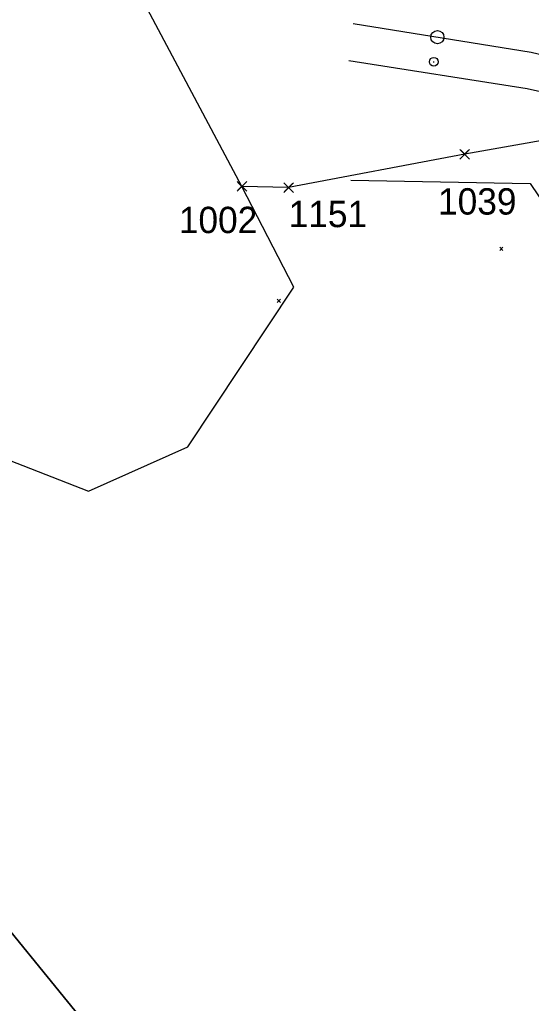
# Model space of a CAD drawing. Extents: x -866402 to -860377, y -1041908 to -1038598.
# Drawn here: x -866178 to -866119.8, y -1039142.5 to -1039030.6 of the extents above; entities that cross this region are included whole.
import ezdxf

# ---------------------------------------------------------------- set-up
doc = ezdxf.new("R2010")
doc.units = 0
for name, color, linetype in [('SZDC', 7, 'Continuous'), ('Vrstva 1', 7, 'Continuous'), ('Vrstva 49', 7, 'Continuous'), ('Vrstva 60', 7, 'Continuous'), ('Vrstva 7', 7, 'Continuous')]:
    doc.layers.add(name, color=color, linetype=linetype)

msp = doc.modelspace()

# ---------------------------------------------------------------- linework, layer by layer
at = {"layer": 'SZDC'}
msp.add_lwpolyline([(-865876.59, -1039205.92), (-865919.19, -1039171.95), (-865943.13, -1039149.37), (-865947.55, -1039145.77), (-865966.01, -1039131.32), (-865992.06, -1039109.52), (-866005.79, -1039099.83), (-866046.56, -1039073.87), (-866065.43, -1039077.17), (-866085.13, -1039070.41), (-866086.54, -1039049.43), (-866094.16, -1039047.43), (-866096.36, -1039046.9), (-866110.7, -1039043.5), (-866112.11, -1039043.15), (-866127.37, -1039045.86), (-866147.4, -1039049.66), (-866152.71, -1039049.52)], dxfattribs=at)
at = {"layer": 'Vrstva 1'}
for points in [[(-866254.59, -1039041.47), (-865601.5, -1039844.41), (-865386.61, -1039669.62), (-866039.7, -1038866.69)], [(-866039.7, -1038866.69), (-865386.61, -1039669.62), (-865601.5, -1039844.41), (-866254.59, -1039041.47)]]:
    msp.add_lwpolyline(points, close=True, dxfattribs=at)
for points in [[(-866301.62, -1038968.63), (-866296.22, -1039006.7), (-866296.38, -1039011.28), (-866294.63, -1039011.63), (-866294.6, -1039011.48), (-866293.19, -1039011.81), (-866276.08, -1039014.78), (-866268.03, -1039009.62), (-866264.92, -1039021.78), (-866258.35, -1039039.02), (-866256.16, -1039038.98), (-866252.72, -1039038.79), (-866237.09, -1039038.27), (-866221.6, -1039049.92), (-866216.24, -1039061.16), (-866194.84, -1039074.56), (-866170.17, -1039084.18), (-866158.86, -1039079.16), (-866146.81, -1039060.99), (-866152.71, -1039049.52), (-866173.58, -1039010.28), (-866172.98, -1039002), (-866170.88, -1038973.06)], [(-866140.05, -1039031), (-866119.79, -1039034.27), (-866104, -1039037.99), (-866098.27, -1039039.57), (-866095.96, -1039040.26), (-866090.11, -1039042.08), (-866084.57, -1039043.93), (-866068.08, -1039050.4), (-866052.1, -1039058.06), (-866037.28, -1039066.44), (-866023.76, -1039075.35), (-866019.56, -1039078.36)]]:
    msp.add_lwpolyline(points, dxfattribs=at)
at = {"layer": 'Vrstva 49'}
for p, q in [((-866120.26, -1039038.41), (-866140.56, -1039035.22)), ((-866104.96, -1039041.98), (-866120.26, -1039038.41)), ((-866140.33, -1039048.8), (-866119.93, -1039049.2)), ((-866119.93, -1039049.2), (-866114.18, -1039057.73)), ((-866123.38, -1039056.45), (-866123.03, -1039056.8)), ((-866123.38, -1039056.8), (-866123.03, -1039056.45)), ((-866148.7, -1039062.37), (-866148.34, -1039062.72)), ((-866148.7, -1039062.72), (-866148.34, -1039062.37))]:
    msp.add_line(p, q, dxfattribs=at)
at = {"layer": 'Vrstva 60'}
for p, q in [((-866126.92, -1039046.31), (-866127.92, -1039045.31)), ((-866126.92, -1039045.41), (-866127.92, -1039046.41)), ((-866127.82, -1039046.31), (-866126.82, -1039045.31)), ((-866127.82, -1039045.41), (-866126.82, -1039046.41)), ((-866127.37, -1039045.86), (-866127.37, -1039045.86)), ((-866152.26, -1039049.97), (-866153.26, -1039048.97)), ((-866152.26, -1039049.07), (-866153.26, -1039050.07)), ((-866153.16, -1039049.97), (-866152.16, -1039048.97)), ((-866153.16, -1039049.07), (-866152.16, -1039050.07)), ((-866146.95, -1039050.11), (-866147.95, -1039049.11)), ((-866146.95, -1039049.21), (-866147.95, -1039050.21)), ((-866147.85, -1039050.11), (-866146.85, -1039049.11)), ((-866147.85, -1039049.21), (-866146.85, -1039050.21)), ((-866152.71, -1039049.52), (-866152.71, -1039049.52)), ((-866147.4, -1039049.66), (-866147.4, -1039049.66))]:
    msp.add_line(p, q, dxfattribs=at)
at = {"layer": 'Vrstva 7'}
msp.add_line((-866130.94, -1039035.34), (-866130.83, -1039035.34), dxfattribs=at)
for centre, radius in [((-866130.48, -1039032.54), 0.75), ((-866130.89, -1039035.34), 0.5)]:
    msp.add_circle(centre, radius, dxfattribs=at)

# ---------------------------------------------------------------- texts
at = {"layer": 'Vrstva 60'}
for s, p in [('1039', (-866130.4, -1039052.73)), ('1151', (-866147.4, -1039054.16)), ('1002', (-866159.89, -1039054.84))]:
    msp.add_text(s, height=3, dxfattribs=at).set_placement(p)

doc.saveas('drawing.dxf')
